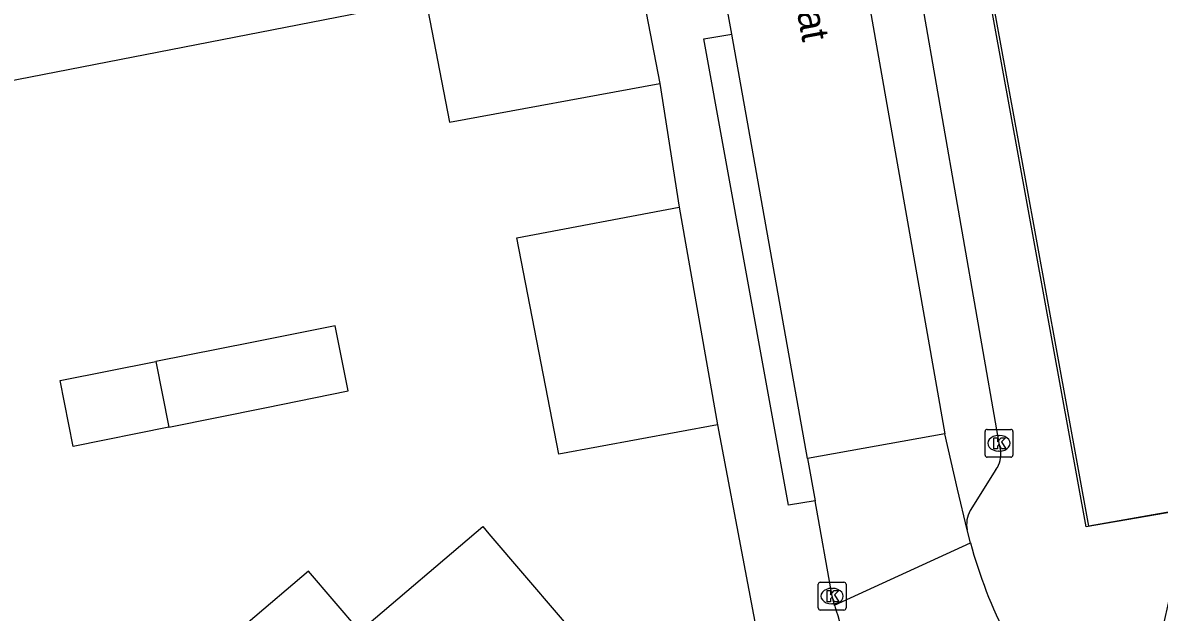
# Model space of a CAD drawing. Extents: x 160379 to 161131, y 383940 to 384849.
# Drawn here: x 160714.44 to 160755.31, y 384770.1 to 384791.32 of the extents above; entities that cross this region are included whole.
import ezdxf

# ---------------------------------------------------------------- set-up
doc = ezdxf.new("R2010")
doc.units = 0
for name, color, linetype in [('IMGEO_Kolk', 7, 'Continuous'), ('IMGEO_Openbare_ruimte_label', 7, 'Continuous'), ('IMGEO_Pand', 7, 'Continuous'), ('IMGEO_Pand_vergunning_verleend', 7, 'Continuous'), ('IMGEO_Parkeervlak_open', 7, 'Continuous'), ('IMGEO_Rijbaan_lokaal_gesloten', 7, 'Continuous'), ('IMGEO_Rijbaan_lokaal_open', 7, 'Continuous'), ('IMGEO_Voetpad_open', 7, 'Continuous')]:
    doc.layers.add(name, color=color, linetype=linetype)

msp = doc.modelspace()

# ---------------------------------------------------------------- linework, layer by layer
at = {"layer": 'IMGEO_Kolk'}
for p, q in [((160749.047, 384775.755), (160749.047, 384776.607)), ((160749.122, 384776.681), (160749.974, 384776.681)), ((160750.048, 384776.607), (160750.048, 384775.755)), ((160749.535, 384776.461), (160749.56, 384776.461)), ((160749.558, 384775.901), (160749.533, 384775.901)), ((160749.974, 384775.681), (160749.122, 384775.681)), ((160743.046, 384770.253), (160743.046, 384771.105)), ((160743.121, 384771.179), (160743.973, 384771.179)), ((160743.534, 384770.959), (160743.559, 384770.959)), ((160744.047, 384771.105), (160744.047, 384770.253)), ((160743.973, 384770.179), (160743.121, 384770.179)), ((160743.557, 384770.399), (160743.532, 384770.399))]:
    msp.add_line(p, q, dxfattribs=at)
for points in [[(160749.047, 384775.755), (160749.047, 384776.607)], [(160749.122, 384776.681), (160749.974, 384776.681)], [(160750.048, 384776.607), (160750.048, 384775.755)], [(160749.368, 384776.381), (160749.491, 384776.381), (160749.491, 384776.23), (160749.621, 384776.381), (160749.785, 384776.381), (160749.639, 384776.23), (160749.792, 384775.981), (160749.64, 384775.981), (160749.555, 384776.145), (160749.491, 384776.078), (160749.491, 384775.981), (160749.368, 384775.981), (160749.368, 384776.381)], [(160749.974, 384775.681), (160749.122, 384775.681)], [(160743.046, 384770.253), (160743.046, 384771.105)], [(160743.121, 384771.179), (160743.973, 384771.179)], [(160743.367, 384770.879), (160743.49, 384770.879), (160743.49, 384770.728), (160743.62, 384770.879), (160743.784, 384770.879), (160743.638, 384770.728), (160743.791, 384770.479), (160743.639, 384770.479), (160743.554, 384770.643), (160743.49, 384770.576), (160743.49, 384770.479), (160743.367, 384770.479), (160743.367, 384770.879)], [(160744.047, 384771.105), (160744.047, 384770.253)], [(160743.973, 384770.179), (160743.121, 384770.179)]]:
    msp.add_lwpolyline(points, dxfattribs=at)
for centre, start, end in [((160749.124, 384776.605), 91.552, 178.448), ((160749.124, 384776.605), 91.552, 178.448), ((160749.972, 384776.605), 1.552, 88.448), ((160749.972, 384776.605), 1.552, 88.448), ((160749.124, 384775.757), 181.552, 268.448), ((160749.124, 384775.757), 181.552, 268.448), ((160749.972, 384775.757), 271.552, 358.448), ((160749.972, 384775.757), 271.552, 358.448), ((160743.123, 384771.103), 91.552, 178.448), ((160743.123, 384771.103), 91.552, 178.448), ((160743.971, 384771.103), 1.552, 88.448), ((160743.971, 384771.103), 1.552, 88.448), ((160743.123, 384770.255), 181.552, 268.448), ((160743.123, 384770.255), 181.552, 268.448), ((160743.971, 384770.255), 271.552, 358.448), ((160743.971, 384770.255), 271.552, 358.448)]:
    msp.add_arc(centre, 0.0765, start, end, dxfattribs=at)
for centre, major_axis, ratio, start_param, end_param in [((160749.534, 384776.181), (-0.387, 0.002), 0.722429, 4.712389, 7.853982), ((160749.559, 384776.181), (-0.39, 0.002), 0.717154, 1.570796, 4.712389), ((160743.533, 384770.679), (-0.387, 0.002), 0.722429, 4.712389, 7.853982), ((160743.558, 384770.679), (-0.39, 0.002), 0.717154, 1.570796, 4.712389)]:
    msp.add_ellipse(centre, major_axis=major_axis, ratio=ratio, start_param=start_param, end_param=end_param, dxfattribs=at)
at = {"layer": 'IMGEO_Pand'}
for points in [[(160680.864, 384796.949), (160683.571, 384783.298), (160728.933, 384792.151), (160729.789, 384787.742), (160737.348, 384789.133)], [(160736.294, 384794.606), (160737.348, 384789.133)], [(160719.702, 384776.762), (160723.144, 384777.46), (160726.145, 384778.069), (160725.679, 384780.41), (160722.675, 384779.813), (160719.223, 384779.127)], [(160719.702, 384776.762), (160716.252, 384776.063), (160715.783, 384778.444), (160719.223, 384779.127)], [(160719.223, 384779.127), (160719.702, 384776.762)], [(160726.563, 384769.418), (160730.985, 384773.182), (160731.208, 384772.92), (160738.756, 384764.091), (160734.334, 384760.327)], [(160726.563, 384769.418), (160724.722, 384771.581), (160720.374, 384767.879), (160721.437, 384766.631)]]:
    msp.add_lwpolyline(points, dxfattribs=at)
at = {"layer": 'IMGEO_Pand_vergunning_verleend'}
msp.add_lwpolyline([(160746.024, 384809.749), (160794.169, 384818.694), (160798.443, 384793.971), (160765.73, 384788.315), (160763.723, 384799.922), (160758.36, 384798.995), (160761.409, 384781.359), (160763.121, 384781.655), (160764.242, 384775.168), (160752.685, 384773.17), (160746.024, 384809.749)], dxfattribs=at)
at = {"layer": 'IMGEO_Parkeervlak_open'}
msp.add_lwpolyline([(160739.423, 384776.849), (160733.726, 384775.784), (160732.21, 384783.572), (160738.052, 384784.675)], dxfattribs=at)
at = {"layer": 'IMGEO_Rijbaan_lokaal_gesloten'}
for points in [[(160746.074, 384795.934), (160744.244, 384795.604), (160747.604, 384776.525)], [(160739.938, 384790.904), (160739.178, 384795.126)], [(160742.668, 384775.632), (160739.938, 384790.904)], [(160747.604, 384776.525), (160742.668, 384775.632)], [(160748.401, 384773.063), (160748.052, 384774.526), (160747.604, 384776.525)], [(160742.668, 384775.632), (160742.938, 384774.113)], [(160743.634, 384770.352), (160743.547, 384770.679), (160742.938, 384774.113)], [(160748.521, 384772.603), (160748.401, 384773.063)], [(160743.634, 384770.352), (160748.521, 384772.603)]]:
    msp.add_lwpolyline(points, dxfattribs=at)
at = {"layer": 'IMGEO_Rijbaan_lokaal_open'}
msp.add_lwpolyline([(160743.642, 384770.32), (160743.634, 384770.352)], dxfattribs=at)
for centre, radius, start, end in [((160765.288, 384777.102), 17.36, 195.0203, 219.2895), ((160753.999, 384773.35), 10.791, 196.3081, 203.9245)]:
    msp.add_arc(centre, radius, start, end, dxfattribs=at)
at = {"layer": 'IMGEO_Voetpad_open'}
for points in [[(160764.749, 384761.543), (160764.5, 384761.3), (160761.76, 384763.623), (160761.137, 384763.869), (160757.667, 384766.824), (160756.751, 384767.587), (160755.369, 384769.194), (160756.156, 384772.737), (160756.406, 384772.795), (160756.178, 384773.801), (160752.779, 384773.195), (160751.637, 384779.452), (160750.521, 384785.57), (160749.349, 384791.99), (160749.194, 384792.966), (160748.615, 384796.138), (160747.282, 384803.522), (160746.454, 384807.632)], [(160746.71, 384792.417), (160749.548, 384776.181), (160749.608, 384775.908)], [(160742.938, 384774.113), (160741.984, 384773.955), (160738.938, 384790.741), (160739.938, 384790.904)], [(160737.348, 384789.133), (160738.052, 384784.675)], [(160738.052, 384784.675), (160739.423, 384776.849)], [(160739.423, 384776.849), (160741.415, 384766.337)], [(160749.439, 384775.237), (160748.514, 384773.761)]]:
    msp.add_lwpolyline(points, dxfattribs=at)
for centre, radius, start, end in [((160748.706, 384775.779), 0.912, 323.5603, 8.1663), ((160749.45, 384773.251), 1.066, 151.4353, 190.173)]:
    msp.add_arc(centre, radius, start, end, dxfattribs=at)

# ---------------------------------------------------------------- texts
at = {"layer": 'IMGEO_Openbare_ruimte_label'}
msp.add_text('van Brakelstraat', height=1, rotation=280.5457, dxfattribs=at).set_placement((160740.719, 384800.095))

doc.saveas('drawing.dxf')
